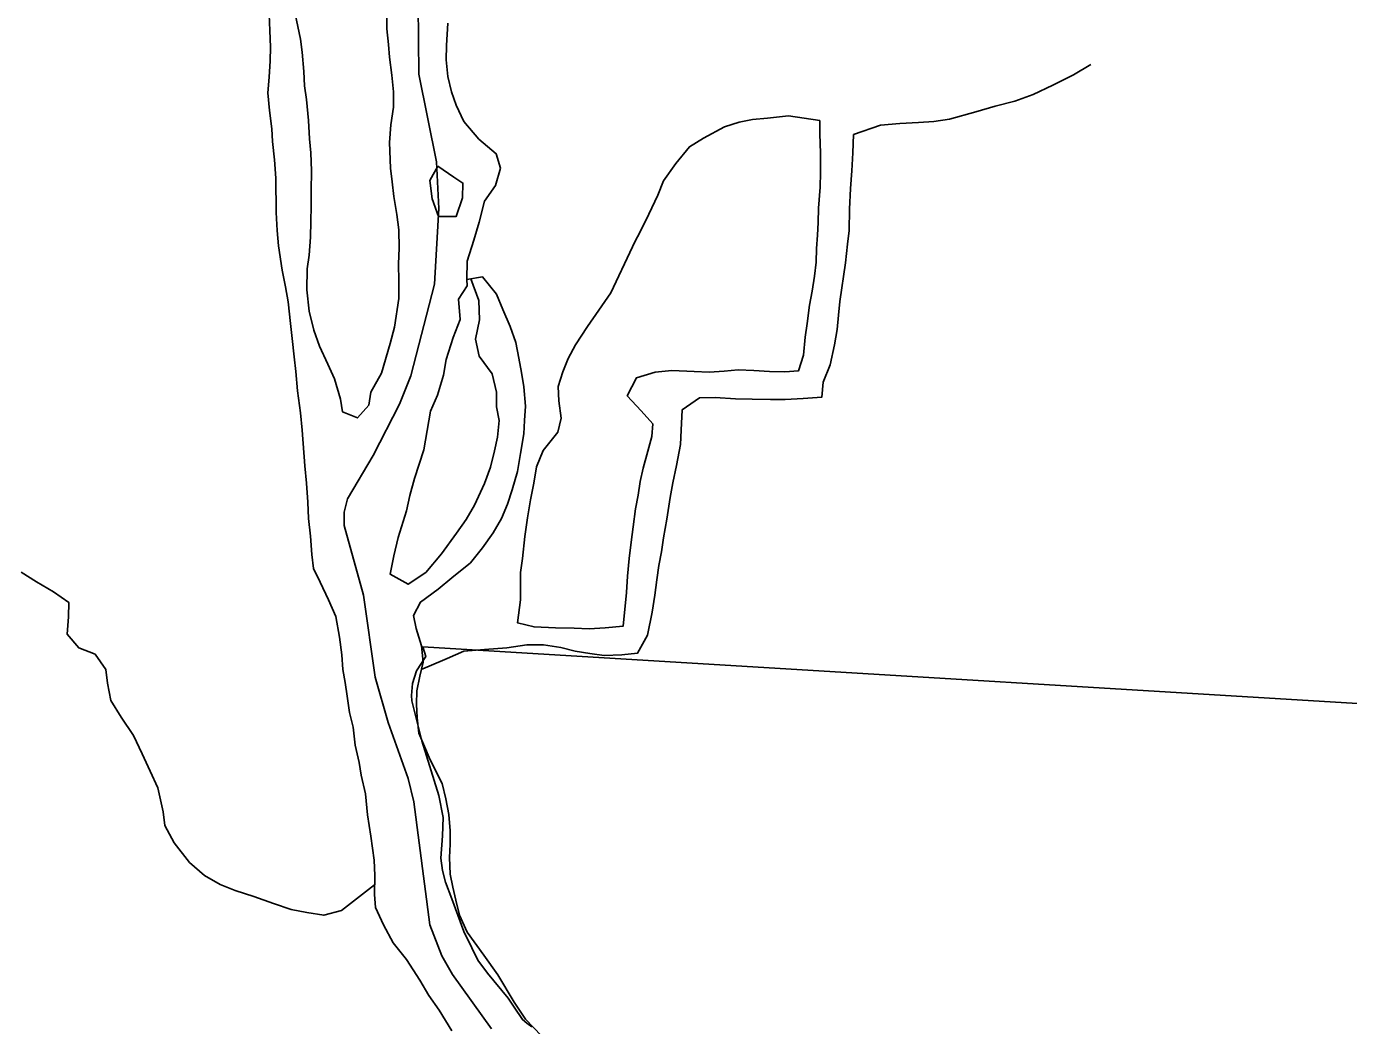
# Model space of a CAD drawing. Extents: x 1643459 to 2064572, y 425441 to 780708.
# Drawn here: x 1823182 to 1828379, y 650537 to 654463 of the extents above; entities that cross this region are included whole.
import ezdxf

# ---------------------------------------------------------------- set-up
doc = ezdxf.new("R2010")
doc.units = 0
for name, color, linetype in [('GM_X_City_Street', 7, 'Continuous'), ('GM_X_State_Route', 7, 'Continuous'), ('GM_X_Township_Subdivision_Text', 7, 'Continuous'), ('GM_X_Unincorporated_Text', 7, 'Continuous'), ('GM_X_US_Route', 7, 'Continuous')]:
    doc.layers.add(name, color=color, linetype=linetype)

msp = doc.modelspace()

# ---------------------------------------------------------------- linework, layer by layer
at = {"layer": 'GM_X_City_Street'}
for points in [[(1825009.3, 650524.7), (1824856.7, 650737.5), (1824814, 650811.3), (1824766.9, 650933.2), (1824704.5, 651415.8), (1824681.7, 651507.8), (1824603.7, 651727.6), (1824552.1, 651905.5), (1824507.2, 652227.9), (1824430.7, 652501.8), (1824430.2, 652554), (1824443.7, 652606.2), (1824544.1, 652777.6), (1824648.1, 652979.1), (1824693.1, 653089.8), (1824785.7, 653449.6), (1824803, 653747.8), (1824793.3, 653930.9), (1824724.2, 654275.1), (1824721.7, 654547.8)], [(1824721.7, 654547.8), (1824724.2, 654275.1), (1824793.3, 653930.9), (1824803, 653747.8), (1824785.7, 653449.6), (1824693.1, 653089.8), (1824648.1, 652979.1), (1824544.1, 652777.6), (1824443.7, 652606.2), (1824430.2, 652554), (1824430.7, 652501.8), (1824507.2, 652227.9), (1824552.1, 651905.5), (1824603.7, 651727.6), (1824681.7, 651507.8), (1824704.5, 651415.8), (1824766.9, 650933.2), (1824814, 650811.3), (1824856.7, 650737.5), (1825009.3, 650524.7)]]:
    msp.add_lwpolyline(points, dxfattribs=at)
at = {"layer": 'GM_X_State_Route'}
msp.add_lwpolyline([(1825168.8, 650532.7), (1825148.9, 650546.8), (1825131, 650560.9), (1825099.3, 650609.1), (1825075.5, 650645.2), (1824994.1, 650743.7), (1824956.4, 650794), (1824932.7, 650842.1), (1824901.1, 650906.3), (1824853.9, 651034.6), (1824828.3, 651100.8), (1824816.6, 651146.8), (1824810.9, 651194.9), (1824817.4, 651282.9), (1824819.9, 651354.8), (1824802.4, 651440.9), (1824735.7, 651655.4), (1824696.7, 651813.6), (1824694.9, 651833.7), (1824699.2, 651881.6), (1824715.5, 651931.5), (1824751.8, 651987.3), (1824740.1, 652025.4), (1829322.3, 651747.7)], dxfattribs=at)
at = {"layer": 'GM_X_Township_Subdivision_Text'}
for points in [[(1826301, 654093.3), (1826177.1, 654111.1), (1826095.2, 654103), (1826035.3, 654096.9), (1825983.4, 654086.8), (1825925.4, 654068.6), (1825843.6, 654024.4), (1825787.7, 653990.2), (1825733.9, 653924), (1825686, 653855.8), (1825664.2, 653799.7), (1825628.3, 653725.4), (1825596.4, 653661.3), (1825570.5, 653611.1), (1825564, 653596.6)], [(1825564, 653596.6), (1825479, 653416.6), (1825431.1, 653348.4), (1825387.3, 653284.2), (1825339.4, 653212), (1825311.5, 653157.9), (1825289.7, 653105.7), (1825271.8, 653047.6), (1825273.8, 652991.5), (1825283.9, 652923.4), (1825270, 652869.3), (1825212.2, 652797), (1825186.3, 652732.9), (1825176.5, 652668.8), (1825162.6, 652602.6), (1825150.7, 652532.5), (1825140.8, 652458.3), (1825131, 652372.1), (1825123.1, 652318), (1825123.2, 652209.8), (1825111.4, 652119.7), (1825177.3, 652103.8), (1825261.2, 652099.9), (1825335.2, 652098), (1825393.1, 652096.1), (1825457, 652100.3), (1825526.9, 652106.4), (1825540.7, 652238.7), (1825544.6, 652302.8), (1825550.5, 652372.9), (1825558.4, 652437), (1825566.3, 652497.2), (1825576.2, 652567.3), (1825586.1, 652621.4), (1825594, 652675.5), (1825605.9, 652727.6), (1825623.8, 652793.8), (1825639.7, 652851.9), (1825643.6, 652902), (1825597.5, 652952), (1825543.5, 653012), (1825579.4, 653082.2), (1825653.2, 653104.4), (1825719.2, 653110.5), (1825807.1, 653106.7), (1825865, 653104.8), (1825924.9, 653108.9), (1825978.9, 653113), (1826040.8, 653111.1), (1826102.7, 653107.2), (1826162.7, 653105.3), (1826216.6, 653109.4), (1826236.5, 653171.6), (1826242.4, 653241.7), (1826250.3, 653295.8), (1826260.2, 653368), (1826270.1, 653422.1), (1826280, 653482.2), (1826285.9, 653536.3), (1826287.8, 653590.4), (1826291.7, 653642.5), (1826293.6, 653692.6), (1826295.5, 653748.7), (1826301.4, 653830.9), (1826303.3, 653889), (1826303.2, 653965.1), (1826301.1, 654041.2), (1826301, 654093.3)]]:
    msp.add_lwpolyline(points, dxfattribs=at)
at = {"layer": 'GM_X_Unincorporated_Text'}
for points in [[(1824597.8, 654509.8), (1824598.3, 654453.7), (1824604.8, 654391.6), (1824609.3, 654341.5), (1824617.9, 654271.4), (1824624.5, 654205.3), (1824625.1, 654145.1), (1824613.7, 654076.8), (1824608.4, 654006.6), (1824613.3, 653906.4), (1824619.8, 653852.3), (1824626.3, 653794.2), (1824637, 653724.2), (1824645.5, 653664.1), (1824646.2, 653591.9), (1824644.7, 653529.8), (1824645.4, 653461.6), (1824646, 653393.4), (1824629, 653281), (1824611.6, 653216.6), (1824576.7, 653100), (1824535.5, 653025.4), (1824527.9, 652975.2), (1824482.4, 652924.7), (1824424.2, 652948.2), (1824415.8, 652998.2), (1824393.1, 653078.2), (1824366.5, 653136.1), (1824333.9, 653206), (1824311.4, 653269.9), (1824292.7, 653343.9), (1824283.9, 653428), (1824285.2, 653510.3), (1824292.7, 653564.5), (1824298, 653634.7), (1824299.4, 653696.9), (1824300.9, 653757), (1824300.3, 653817.2), (1824301.6, 653895.4), (1824299, 653965.5), (1824294.4, 654021.7), (1824289.8, 654093.8), (1824283, 654175.9), (1824274.6, 654230), (1824272, 654286.1), (1824265.3, 654362.2), (1824258.9, 654412.3), (1824248.4, 654462.3), (1824235.9, 654524.4)], [(1824136.1, 654509.4), (1824138.6, 654447.3), (1824141.2, 654381.1), (1824139.7, 654327), (1824136.3, 654262.8), (1824130.9, 654202.5), (1824137.5, 654132.4), (1824146.2, 654060.3), (1824148.7, 654010.2), (1824157.3, 653938.1), (1824162, 653866), (1824163.2, 653731.7), (1824167.8, 653661.5), (1824172.4, 653601.4), (1824187.3, 653505.3), (1824199.9, 653439.3), (1824210.4, 653381.2), (1824219.2, 653295.1), (1824225.7, 653237), (1824234.4, 653164.9), (1824240.9, 653106.8), (1824247.6, 653030.7), (1824258.4, 652944.6), (1824265, 652876.5), (1824276.3, 652736.2), (1824282.9, 652668.1), (1824287.6, 652594), (1824290.2, 652529.8), (1824298.8, 652459.7), (1824303.5, 652387.6), (1824310, 652333.5), (1824336.4, 652279.7), (1824369.1, 652209.8), (1824397.7, 652143.9), (1824412.4, 652063.8), (1824421, 651993.8), (1824425.6, 651935.7), (1824434, 651885.6), (1824442.5, 651831.5), (1824451.1, 651767.5), (1824465.6, 651709.5), (1824474.2, 651639.4), (1824488.9, 651571.3), (1824497.3, 651521.3), (1824514, 651447.3), (1824522.7, 651365.2), (1824535.5, 651281.1), (1824548.4, 651187), (1824550.9, 651126.8), (1824549.6, 651052.6), (1824554.1, 651000.6), (1824584.7, 650932.7), (1824623.3, 650862.9), (1824675.9, 650797.2), (1824728.6, 650715.5), (1824763.1, 650655.7), (1824803.6, 650597.9), (1824854.3, 650516.2)], [(1824974.8, 652414.1), (1825016.2, 652472.6), (1825049.7, 652529.1), (1825073.1, 652585.5), (1825090.6, 652641.8), (1825111.9, 652714.2), (1825123.3, 652784.4), (1825136.6, 652862.8), (1825140.1, 652914.9), (1825143.6, 652971.1), (1825136.9, 653047.2), (1825128.3, 653103.3), (1825117.8, 653159.3), (1825105.3, 653221.4), (1825082.7, 653283.3), (1825054.1, 653351.2), (1825029.6, 653411.1), (1824975, 653478.8), (1824913.1, 653468.2), (1824914.5, 653540.4), (1824939.7, 653622.8), (1824961, 653693.2), (1824982.3, 653775.6), (1825025.7, 653838.2), (1825045, 653906.5), (1825028.5, 653962.5), (1824960, 654020), (1824901.4, 654089.6), (1824870.9, 654153.5), (1824852.4, 654205.5), (1824837.8, 654265.5), (1824831.2, 654331.6), (1824832.7, 654387.7), (1824837.9, 654476)], [(1824798.6, 653913.2), (1824767.6, 653857.8), (1824776.3, 653785.7), (1824800.9, 653715.7), (1824870.9, 653716.4), (1824896.2, 653788.8), (1824897.7, 653847), (1824861.6, 653871.1)], [(1824861.6, 653871.1), (1824798.6, 653913.2)], [(1824914, 653443.3), (1824879.9, 653391.6), (1824886.6, 653311.5), (1824859.3, 653241.1), (1824832.1, 653154.6), (1824820.7, 653092.3), (1824797.4, 653013.9), (1824770, 652951.5), (1824743.4, 652798.8), (1824725.9, 652742.5), (1824706.5, 652686.2), (1824689.1, 652619.9), (1824675.6, 652559.6), (1824642.6, 652455), (1824625.3, 652382.7), (1824612, 652310.4), (1824682.3, 652270.9), (1824751.8, 652317.7), (1824813.1, 652390.5), (1824872.3, 652471.3), (1824909.8, 652525.8), (1824943.3, 652582.2), (1824982.5, 652666.8), (1825005.9, 652731.2), (1825021.3, 652795.5), (1825032.7, 652849.7), (1825040.2, 652914), (1825029.7, 652968), (1825029.1, 653026.2), (1825012.5, 653098.2), (1824961.9, 653167.9), (1824947.3, 653233.9), (1824962.6, 653310.2), (1824959.9, 653386.4), (1824928.7, 653470.8)], [(1824928.7, 653470.8), (1824913.3, 653468.2)], [(1824913.3, 653468.2), (1824914, 653443.3)], [(1825206.3, 650497.6), (1825143.7, 650563.1), (1825099.2, 650628.8), (1825034.2, 650736.5), (1824979.5, 650814.2), (1824914.7, 650903.8), (1824884.1, 650971.6), (1824869.6, 651029.6), (1824857.1, 651081.7), (1824846.7, 651131.7), (1824844.1, 651197.8), (1824847.6, 651250), (1824847.1, 651302.1), (1824842.5, 651366.2), (1824830, 651428.3), (1824815.4, 651488.3), (1824768.6, 651582), (1824723.7, 651685.9), (1824717.1, 651746), (1824714.6, 651800.1), (1824716.1, 651852.2), (1824727.6, 651910.5), (1824741.1, 651964.7), (1824734.5, 652028.8), (1824713.9, 652096.8), (1824703.4, 652148.8), (1824730.9, 652201.2), (1824800.4, 652252), (1824854, 652296.7), (1824927.4, 652355.5), (1824974.8, 652414.1)]]:
    msp.add_lwpolyline(points, dxfattribs=at)
at = {"layer": 'GM_X_US_Route'}
for points in [[(1824733.9, 651936), (1824765.2, 651948.9), (1824834.9, 651979.7), (1824900.6, 652008.4), (1824982.5, 652015.2), (1825070.3, 652022), (1825148.2, 652032.8), (1825214.1, 652033.4), (1825282.2, 652022.1), (1825338.3, 652008.6), (1825396.3, 651999.1), (1825452.4, 651991.6), (1825522.3, 651994.3), (1825584.2, 652000.9), (1825623.5, 652071.4), (1825640.7, 652161.8), (1825652.1, 652228.1), (1825659.5, 652288.3), (1825667, 652344.5), (1825678.5, 652398.8), (1825686, 652453), (1825699.3, 652527.3), (1825712.5, 652611.7), (1825722, 652669.9), (1825737.3, 652738.2), (1825752.5, 652820.6), (1825756, 652876.7), (1825759.3, 652957), (1825826.8, 653003.7), (1825888.8, 653004.3), (1825968.8, 652999.1), (1826034.7, 652997.7), (1826106.7, 652996.4), (1826164.6, 652996.9), (1826234.6, 653001.6), (1826308.5, 653006.3), (1826313.9, 653064.5), (1826341.3, 653133), (1826358.6, 653211.3), (1826368, 653271.6), (1826373.5, 653327.8), (1826379, 653382), (1826401.6, 653534.6), (1826408.9, 653606.8), (1826416.4, 653661), (1826417.6, 653745.2), (1826420.9, 653825.5), (1826426.2, 653895.7), (1826429.6, 653965.9), (1826432.9, 654038.1), (1826538.5, 654075.3), (1826614.4, 654082), (1826688.3, 654084.7), (1826748.2, 654089.3), (1826810.1, 654097.9), (1826913.8, 654127), (1826989.5, 654149.8), (1827067.3, 654168.5), (1827139, 654195.3), (1827216.6, 654232.2), (1827298.2, 654273), (1827365.8, 654313.8)], [(1823160.9, 652318.5), (1823221.2, 652281), (1823287.5, 652241.5), (1823347.8, 652200), (1823346.3, 652143.8), (1823341, 652075.6), (1823387.4, 652021.9), (1823451.6, 651996.5), (1823494.2, 651936.7), (1823500.7, 651882.7), (1823513.3, 651814.6), (1823553.8, 651748.8), (1823602.5, 651677.1), (1823637.1, 651605.3), (1823667.7, 651537.4), (1823698.3, 651471.5), (1823719.2, 651377.5), (1823725.6, 651323.4), (1823762.2, 651255.6), (1823822.9, 651178), (1823881.4, 651126.4), (1823943.6, 651090.9), (1824001.8, 651067.4), (1824076, 651044.1), (1824152.2, 651016.8), (1824222.4, 650993.4), (1824284.4, 650981.9), (1824350.5, 650970.5), (1824420.3, 650989.2), (1824550.3, 651090.5)]]:
    msp.add_lwpolyline(points, dxfattribs=at)

doc.saveas('drawing.dxf')
